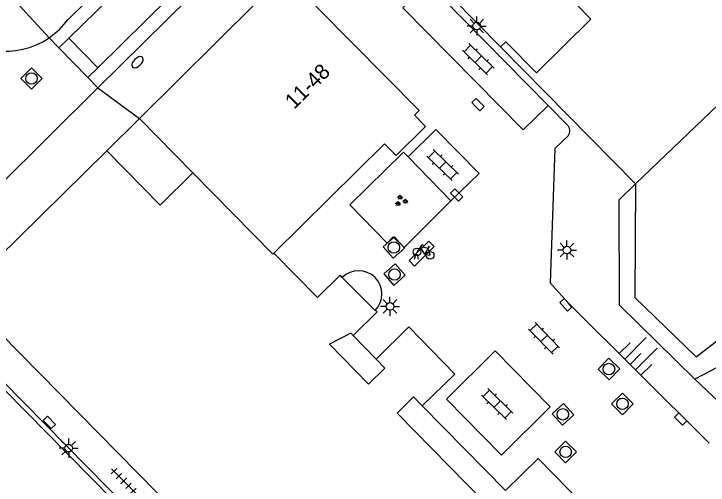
# Model space of a CAD drawing. Extents: x 128000 to 131008, y 398996 to 402500.
# Drawn here: x 129547.67 to 129593.1, y 399421.02 to 399451.84 of the extents above; entities that cross this region are included whole.
import ezdxf

# ---------------------------------------------------------------- set-up
doc = ezdxf.new("R2010")
doc.units = 0
for name, color, linetype in [('gg-afsc-erfafscheiding', 7, 'Continuous'), ('gg-anno-huisnummerreeks BGT', 7, 'Continuous'), ('gg-bbg-gedigitaliseerde bebouwing', 7, 'Continuous'), ('gg-bbg-hoofdgebouw', 7, 'Continuous'), ('gg-bbg-onder overbouw', 7, 'Continuous'), ('gg-bbg-pand overbouw', 7, 'Continuous'), ('gg-bbg-tussenscheiding', 7, 'Continuous'), ('gg-knt-verharding', 7, 'Continuous'), ('gg-knt-verharding nz', 7, 'Continuous'), ('gg-kntw-beschoeiing', 7, 'Continuous'), ('gg-kntw-kademuur', 7, 'Continuous'), ('gt-grn-groengrens', 7, 'Continuous'), ('gt-grn-groengrens NZ', 7, 'Continuous'), ('gt-grn-weggrens', 7, 'Continuous'), ('gt-symb-brandkraan', 7, 'Continuous'), ('gt-symb-fietsenrek', 7, 'Continuous'), ('gt-symb-groenvak', 7, 'Continuous'), ('gt-symb-klinker verharding', 7, 'Continuous'), ('gt-symb-kolk', 7, 'Continuous'), ('gt-symb-kolk center center', 7, 'Continuous'), ('gt-symb-lichtmast', 7, 'Continuous'), ('gt-symb-rioolschacht', 7, 'Continuous'), ('gt-symb-talud symbool', 7, 'Continuous'), ('gt-symb-tegel verharding', 7, 'Continuous')]:
    doc.layers.add(name, color=color, linetype=linetype)

# ---------------------------------------------------------------- blocks, each defined once
blk = doc.blocks.new('gt0-RS')
at = {"layer": 'gt-symb-rioolschacht'}
blk.add_lwpolyline([(-0.5, -0.5), (0.5, -0.5), (0.5, 0.5), (-0.5, 0.5)], close=True, dxfattribs=at)
blk.add_circle((0, 0), 0.375, dxfattribs=at)
blk = doc.blocks.new('gt0-LMAST')
at = {"layer": 'gt-symb-lichtmast'}
for p, q in [((-0.005, 0.246), (-0.005, 0.621)), ((-0.182, 0.173), (-0.447, 0.438)), ((0.172, 0.173), (0.437, 0.438)), ((-0.255, -0.004), (-0.63, -0.004)), ((-0.182, -0.181), (-0.447, -0.446)), ((-0.005, -0.254), (-0.005, -0.629)), ((0.437, -0.446), (0.172, -0.181)), ((0.245, -0.004), (0.62, -0.004))]:
    blk.add_line(p, q, dxfattribs=at)
blk.add_circle((-0.005, -0.004), 0.25, dxfattribs=at)
blk = doc.blocks.new('gt0-KOLK')
at = {"layer": 'gt-symb-kolk'}
blk.add_lwpolyline([(0, 0), (0.375, 0), (0.375, 0.4), (-0.375, 0.4), (-0.375, 0), (0, 0)], dxfattribs=at)
blk = doc.blocks.new('gt0-TALUD_1')
at = {"layer": 'gt-symb-talud symbool'}
for p, q in [((-1, -1), (-1, 0)), ((-0.5, -2), (-0.5, 0)), ((0.5, -2), (0.5, 0)), ((1, -1), (1, 0)), ((0, -1), (0, 0))]:
    blk.add_line(p, q, dxfattribs=at)
blk = doc.blocks.new('gt0-KL1')
at = {"layer": 'gt-symb-klinker verharding'}
for p, q in [((-1.15, 0.3), (1.15, 0.3)), ((-1, -0.3), (-1, 0.3)), ((-0.5, 0.3), (-0.5, 0.45)), ((0, -0.3), (0, 0.3)), ((0.5, 0.3), (0.5, 0.45)), ((1, -0.3), (1, 0.3)), ((-1.15, -0.3), (1.15, -0.3)), ((-0.5, -0.45), (-0.5, -0.3)), ((0.5, -0.45), (0.5, -0.3))]:
    blk.add_line(p, q, dxfattribs=at)
blk = doc.blocks.new('gt0-FREK')
at = {"layer": 'gt-symb-fietsenrek'}
for p, q in [((0.259, 0.762), (0.294, 0.823)), ((0.54, 0.335), (0.259, 0.762)), ((0.294, 0.823), (0.767, 0.714)), ((0.767, 0.714), (0.54, 0.335)), ((0.757, 0.841), (0.866, 0.816)), ((0.767, 0.714), (0.84, 0.822)), ((0.895, 0.252), (0.767, 0.714))]:
    blk.add_line(p, q, dxfattribs=at)
for points in [[(0.294, 0.823), (0.36, 0.937), (0.452, 0.935)], [(0.036, 0.476), (0.228, 0.708), (0.259, 0.762)], [(-0.124, 0), (-0.047, 0.312), (0.053, 0.312), (0.12, 0)], [(0.54, 0.335), (0.555, 0.305), (0.895, 0.252)]]:
    blk.add_lwpolyline(points, dxfattribs=at)
for centre in [(0.036, 0.476), (0.895, 0.252)]:
    blk.add_circle(centre, 0.252, dxfattribs=at)
blk = doc.blocks.new('gt0-GRVAK')
at = {"layer": 'gt-symb-groenvak'}
for p, q in [((-0.11, 0.189), (-0.228, 0.24)), ((-0.182, 0.153), (0.088, 0.153)), ((-0.091, 0.211), (-0.156, 0.322)), ((-0.047, 0.214), (-0.047, 0.393)), ((-0.004, 0.211), (0.061, 0.322)), ((0.015, 0.189), (0.133, 0.24)), ((0.262, -0.052), (0.197, 0.059)), ((0.305, -0.049), (0.305, 0.13)), ((0.349, -0.052), (0.414, 0.059)), ((-0.245, -0.228), (-0.363, -0.177)), ((-0.318, -0.264), (-0.047, -0.264)), ((-0.226, -0.206), (-0.291, -0.095)), ((-0.183, -0.203), (-0.183, -0.024)), ((-0.139, -0.206), (-0.074, -0.095)), ((-0.12, -0.228), (-0.002, -0.177)), ((0.243, -0.074), (0.125, -0.023)), ((0.17, -0.11), (0.441, -0.11)), ((0.368, -0.074), (0.486, -0.023))]:
    blk.add_line(p, q, dxfattribs=at)
blk = doc.blocks.new('gt0-KOLKCC')
at = {"layer": 'gt-symb-kolk center center'}
blk.add_lwpolyline([(-0.375, 0.2), (0.375, 0.2), (0.375, -0.2), (-0.375, -0.2)], close=True, dxfattribs=at)
blk = doc.blocks.new('gt0-BR')
at = {"layer": 'gt-symb-brandkraan'}
for centre, radius, start, end in [((-0.244, 0), 0.206, 107.5669, 252.4331), ((0.599, -2.664), 3, 106.892, 107.5669), ((0, -0.691), 0.938, 73.108, 106.892), ((-0.599, -2.664), 3, 72.4331, 73.108), ((0.244, 0), 0.206, 287.567, 72.4331), ((0.599, 2.664), 3, 252.4331, 253.108), ((0, 0.691), 0.938, 253.108, 286.8921), ((-0.599, 2.664), 3, 286.8921, 287.567)]:
    blk.add_arc(centre, radius, start, end, dxfattribs=at)
blk = doc.blocks.new('gt0-TEG1')
at = {"layer": 'gt-symb-tegel verharding'}
for p, q in [((-1.125, 0), (1.125, 0)), ((-0.9, -0.25), (-0.9, 0.25)), ((-0.45, -0.25), (-0.45, 0.25)), ((0, -0.25), (0, 0.25)), ((0.45, -0.25), (0.45, 0.25)), ((0.9, -0.25), (0.9, 0.25))]:
    blk.add_line(p, q, dxfattribs=at)

msp = doc.modelspace()

# ---------------------------------------------------------------- linework, layer by layer
at = {"layer": 'gg-afsc-erfafscheiding'}
msp.add_line((129579.51, 399449.68), (129588.35, 399440.72), dxfattribs=at)
at = {"layer": 'gg-bbg-gedigitaliseerde bebouwing'}
msp.add_lwpolyline([(129584.786, 399452.706), (129584.506, 399452.431), (129585.432, 399451.49), (129581.866, 399447.981)], dxfattribs=at)
at = {"layer": 'gg-bbg-hoofdgebouw'}
for p, q in [((129579.51, 399449.68), (129573.37, 399455.93)), ((129555.88, 399445), (129563.456, 399452.504)), ((129559.384, 399441.44), (129555.88, 399445)), ((129571.922, 399443.35), (129564.68, 399436.2)), ((129544.23, 399433.51), (129553.74, 399442.89)), ((129557.246, 399439.329), (129553.74, 399442.89)), ((129557.246, 399439.329), (129559.384, 399441.44)), ((129564.68, 399436.2), (129567.54, 399433.28)), ((129567.54, 399433.28), (129569.02, 399434.76)), ((129569.146, 399434.6), (129569.02, 399434.76)), ((129571.44, 399432.36), (129569.87, 399430.81)), ((129571.44, 399432.36), (129571.319, 399432.441)), ((129569.721, 399430.959), (129568.312, 399430.234)), ((129569.87, 399430.81), (129569.721, 399430.959)), ((129570.877, 399427.628), (129568.312, 399430.234)), ((129579.303, 399419.066), (129572.744, 399425.731))]:
    msp.add_line(p, q, dxfattribs=at)
for points in [[(129574.612, 399444.466), (129573.878, 399445.211), (129574.182, 399445.512), (129565.39, 399454.42)], [(129579.51, 399449.68), (129579.854, 399450.02), (129581.866, 399447.981)], [(129574.612, 399444.466), (129572.689, 399442.571), (129571.922, 399443.35)], [(129607.92, 399368.88), (129592.23, 399384.8), (129591.06, 399385.93), (129586.52, 399390.57), (129587.6, 399391.64), (129570.88, 399408.6), (129569.81, 399407.55), (129544.23, 399433.51)], [(129574.391, 399426.208), (129576.527, 399428.287), (129573.52, 399431.361), (129571.375, 399429.263)], [(129571.375, 399429.263), (129571.949, 399428.677), (129570.877, 399427.628)], [(129572.744, 399425.731), (129573.826, 399426.794), (129574.391, 399426.208)], [(129579.837, 399420.666), (129581.981, 399422.764), (129584.984, 399419.695), (129582.842, 399417.593)]]:
    msp.add_lwpolyline(points, dxfattribs=at)
at = {"layer": 'gg-bbg-onder overbouw'}
msp.add_line((129569.146, 399434.6), (129571.319, 399432.441), dxfattribs=at)
at = {"layer": 'gg-bbg-pand overbouw'}
msp.add_arc((129570.22, 399433.508), 1.532, 315.8233, 134.547, dxfattribs=at)
at = {"layer": 'gg-bbg-tussenscheiding'}
msp.add_lwpolyline([(129564.68, 399436.2), (129564.61, 399436.13), (129559.384, 399441.44)], dxfattribs=at)
at = {"layer": 'gg-knt-verharding'}
for p, q in [((129551.27, 399450.25), (129611.748, 399509.889)), ((129553.15, 399448.31), (129613.643, 399507.946)), ((129553.16, 399447), (129563.12, 399456.821)), ((129574.781, 399453.822), (129582.64, 399445.846)), ((129549.971, 399450.265), (129550.61, 399449.611)), ((129551.27, 399450.25), (129553.15, 399448.31)), ((129550.61, 399449.611), (129552.498, 399447.678)), ((129552.498, 399447.678), (129553.16, 399447)), ((129582.64, 399445.846), (129583.899, 399444.569)), ((129553.74, 399442.89), (129555.88, 399445)), ((129573.463, 399442.495), (129576.271, 399439.608)), ((129569.87, 399430.81), (129571.375, 399429.263)), ((129574.391, 399426.208), (129579.837, 399420.666))]:
    msp.add_line(p, q, dxfattribs=at)
for points in [[(129549.971, 399450.265), (129550.651, 399450.813), (129551.228, 399451.468), (129552.317, 399452.542)], [(129553.16, 399447), (129546.65, 399440.58), (129545.9, 399441.339)], [(129583.93, 399443.87), (129583.06, 399443.04), (129582.77, 399434.24)], [(129576.271, 399439.608), (129573.202, 399436.557), (129572.494, 399437.264), (129572.101, 399436.843), (129569.66, 399439.349), (129573.167, 399442.8), (129573.463, 399442.495)], [(129582.77, 399434.24), (129583.935, 399432.942), (129593.159, 399423.771)]]:
    msp.add_lwpolyline(points, dxfattribs=at)
for centre, radius, start, end in [((129547.121, 399454.507), 5.11, 220.7629, 303.8993), ((129583.532, 399444.203), 0.519, 320.1508, 44.9279)]:
    msp.add_arc(centre, radius, start, end, dxfattribs=at)
at = {"layer": 'gg-knt-verharding nz'}
for points in [[(129574.781, 399453.822), (129573.125, 399452.236), (129581.001, 399444.245), (129582.64, 399445.846)], [(129576.271, 399439.608), (129578.107, 399441.391), (129575.276, 399444.275), (129573.463, 399442.495)], [(129573.892, 399435.344), (129575.173, 399436.62), (129574.821, 399436.982), (129573.54, 399435.706), (129573.892, 399435.344)], [(129579.157, 399429.792), (129575.989, 399426.65), (129579.58, 399422.989), (129582.76, 399426.151), (129579.157, 399429.792)]]:
    msp.add_lwpolyline(points, dxfattribs=at)
at = {"layer": 'gg-kntw-beschoeiing'}
for points in [[(129626.84, 399475.84), (129625.86, 399474.87), (129623.76, 399474.55), (129588.35, 399440.72)], [(129588.35, 399440.72), (129588.31, 399433.29), (129592.31, 399429.41), (129594.497, 399431.082)]]:
    msp.add_lwpolyline(points, dxfattribs=at)
at = {"layer": 'gg-kntw-kademuur'}
for points in [[(129583.27, 399388.796), (129582.93, 399389.14), (129583.78, 399389.98), (129542.75, 399431.58), (129541.87, 399430.73), (129538.654, 399434.007)], [(129542.74, 399432.07), (129584.337, 399389.864), (129583.57, 399389.09)]]:
    msp.add_lwpolyline(points, dxfattribs=at)
at = {"layer": 'gt-grn-groengrens'}
msp.add_line((129596.77, 399430.33), (129592.241, 399427.959), dxfattribs=at)
msp.add_lwpolyline([(129592.241, 399427.959), (129587.31, 399432.787), (129587.268, 399439.667), (129588.35, 399440.72)], dxfattribs=at)
at = {"layer": 'gt-grn-groengrens NZ'}
msp.add_line((129592.241, 399427.959), (129594.903, 399425.394), dxfattribs=at)
at = {"layer": 'gt-grn-weggrens'}
for p, q in [((129547.71, 399452.75), (129549.971, 399450.265)), ((129551.27, 399450.25), (129550.61, 399449.611)), ((129552.498, 399447.678), (129553.15, 399448.31)), ((129553.16, 399447), (129555.88, 399445))]:
    msp.add_line(p, q, dxfattribs=at)

# ---------------------------------------------------------------- block references
at = {"layer": 'gt-symb-brandkraan', "rotation": 44.594803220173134}
msp.add_blockref('gt0-BR', (129555.756, 399448.676), dxfattribs=at)
at = {"layer": 'gt-symb-fietsenrek'}
msp.add_blockref('gt0-FREK', (129574.013, 399435.796), dxfattribs=at)
at = {"layer": 'gt-symb-groenvak'}
msp.add_blockref('gt0-GRVAK', (129572.989, 399439.62), dxfattribs=at)
at = {"layer": 'gt-symb-klinker verharding'}
for p, rotation in [((129578.059, 399448.879), -44.351702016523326), ((129575.727, 399441.954), -44.35170201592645), ((129582.365, 399430.616), -45.64829798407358), ((129579.293, 399426.321), -44.35170201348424)]:
    msp.add_blockref('gt0-KL1', p, dxfattribs=dict(at, rotation=rotation))
at = {"layer": 'gt-symb-kolk'}
for p, rotation in [((129577.888, 399445.766), -45.64829798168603), ((129583.935, 399432.942), 131.91906411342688), ((129549.85, 399424.98), -45.405196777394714), ((129591.446, 399425.487), 135.243120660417)]:
    msp.add_blockref('gt0-KOLK', p, dxfattribs=dict(at, rotation=rotation))
at = {"layer": 'gt-symb-kolk center center', "rotation": -45.32415936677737}
msp.add_blockref('gt0-KOLKCC', (129576.64, 399439.993), dxfattribs=at)
at = {"layer": 'gt-symb-lichtmast'}
for p in [(129577.964, 399451.045), (129583.866, 399436.395), (129572.285, 399432.713), (129551.261, 399423.441)]:
    msp.add_blockref('gt0-LMAST', p, dxfattribs=at)
at = {"layer": 'gt-symb-rioolschacht'}
for p, rotation in [((129548.819, 399447.611), -45.32415936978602), ((129572.529, 399436.562), 41.51461925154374), ((129572.577, 399434.79), 41.51461924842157), ((129586.609, 399428.611), 135.4051967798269), ((129587.492, 399426.333), 134.91895934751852), ((129583.597, 399425.652), -47.83811877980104), ((129583.774, 399423.192), -45.162080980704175)]:
    msp.add_blockref('gt0-RS', p, dxfattribs=dict(at, rotation=rotation))
at = {"layer": 'gt-symb-talud symbool', "xscale": 0.9998529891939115, "yscale": 0.9998529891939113, "rotation": 135.16208098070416}
msp.add_blockref('gt0-TALUD_1', (129587.993, 399428.914), dxfattribs=at)
at = {"layer": 'gt-symb-tegel verharding', "rotation": -45.40519677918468}
msp.add_blockref('gt0-TEG1', (129554.853, 399421.29), dxfattribs=at)

# ---------------------------------------------------------------- texts
at = {"layer": 'gg-anno-huisnummerreeks BGT'}
msp.add_text('11-48', height=1, rotation=44.6, dxfattribs=at).set_placement((129566.005, 399445.56))

doc.saveas('drawing.dxf')
